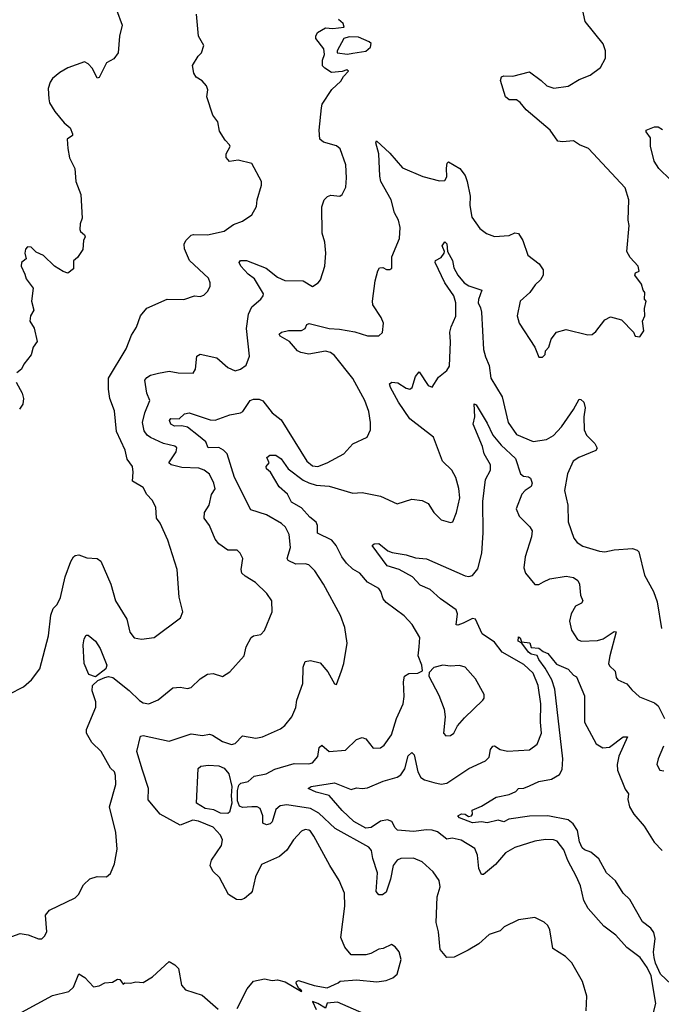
# Model space of a CAD drawing. Extents: x 2199565 to 2323334, y 894172 to 1018966.
# Tile 365 of 440: x 2280573 to 2284062, y 990651 to 996005. Entities that reach past the tile are written whole.
import ezdxf

# ---------------------------------------------------------------- set-up
doc = ezdxf.new("R2010")
doc.units = 0

msp = doc.modelspace()

# ---------------------------------------------------------------- linework, layer by layer
at = {"layer": '0CON10XD'}
for points in [[(2282171.5, 991565), (2282155, 991592.5), (2282145, 991598.6), (2282125, 991600.6), (2282105, 991592), (2282062.2, 991545), (2282025, 991490), (2281986, 991455), (2281888.6, 991411.4), (2281855.8, 991345), (2281837.1, 991265), (2281829.2, 991255), (2281794.5, 991225.5), (2281775, 991218.6), (2281751.3, 991221.3), (2281708.6, 991248.6), (2281660, 991340), (2281623.8, 991375), (2281608.6, 991405), (2281615.6, 991435), (2281671.1, 991515), (2281675.6, 991545), (2281665, 991570), (2281624.7, 991614.7), (2281545, 991646.6), (2281515, 991653.1), (2281445, 991625.7), (2281337.5, 991685), (2281272, 991762), (2281273.2, 991825), (2281240.4, 991925), (2281209.3, 992025), (2281230.2, 992109.8), (2281245, 992111.8), (2281385, 992082.3), (2281505, 992121.8), (2281566.8, 992113.2), (2281605, 992119.4), (2281621.2, 992115), (2281675, 992080), (2281725, 992064.3), (2281745, 992070), (2281785, 992111.2), (2281857.7, 992097.7), (2281892.5, 992105), (2281990.9, 992149.1), (2282015, 992166.2), (2282052, 992215), (2282074, 992265), (2282080, 992305), (2282113.1, 992395), (2282114.2, 992485), (2282125.7, 992514.3), (2282155, 992521.1), (2282207.2, 992507.2), (2282249.4, 992459.4), (2282285, 992393.3), (2282295, 992390), (2282322, 992465), (2282336, 992505), (2282352.9, 992615), (2282340.3, 992700.3), (2282316.9, 992765), (2282225, 992936), (2282177.6, 993007.6), (2282145, 993040.8), (2282125, 993045.7), (2282075, 993043.6), (2282033.3, 993065), (2282027.5, 993075), (2282045.5, 993135), (2282037.5, 993205), (2282018.6, 993245), (2281995.8, 993265), (2281915, 993312.7), (2281829.3, 993339.3), (2281740.5, 993515), (2281700.8, 993645), (2281681.1, 993665), (2281655, 993679.3), (2281597.6, 993677.6), (2281585, 993709.6), (2281545, 993741.9), (2281485, 993788.6), (2281454.1, 993795.9), (2281415, 993795.4), (2281395.6, 993805), (2281386.7, 993825), (2281393.9, 993836.1), (2281440, 993835), (2281468.9, 993861.1), (2281495, 993867.3), (2281608.8, 993828.8), (2281635, 993827.7), (2281715, 993856.4), (2281773.6, 993866.4), (2281785.6, 993875), (2281826.6, 993933.4), (2281845, 993941.9), (2281875, 993941.9), (2281895, 993932), (2281945, 993867.5), (2281995, 993830), (2282135, 993603.6), (2282165, 993579.3), (2282195, 993575.9), (2282245, 993594.6), (2282336.2, 993643.8), (2282385, 993698.8), (2282462.5, 993735), (2282480, 993775), (2282481.2, 993815), (2282470.8, 993875), (2282450.6, 993935), (2282385, 994054.4), (2282285, 994179.7), (2282262.2, 994195), (2282235, 994202.6), (2282145, 994187.1), (2282102.5, 994195), (2282084, 994205), (2282039.4, 994255), (2281990, 994285), (2281984, 994295), (2281996.7, 994305), (2282035, 994314.1), (2282105, 994315.6), (2282124.4, 994325.6), (2282135, 994347.5), (2282146.2, 994353.8), (2282255, 994325.5), (2282312.2, 994322.2), (2282395, 994307.5), (2282465, 994285.8), (2282525, 994286.7), (2282545.9, 994304.1), (2282550.8, 994355), (2282538.6, 994385), (2282493.3, 994455), (2282490.6, 994475), (2282505.8, 994585), (2282520.7, 994639.3), (2282530, 994655), (2282546.7, 994656.7), (2282567, 994647), (2282585, 994646.7), (2282595.9, 994654.1), (2282597.1, 994715), (2282638.1, 994815), (2282642.5, 994875), (2282632.7, 994915), (2282610.9, 994955), (2282592.2, 995025), (2282537.3, 995125), (2282530.8, 995155), (2282526.7, 995275), (2282508.8, 995335), (2282513.9, 995346.1), (2282585, 995279.4), (2282655, 995198.9), (2282765, 995151.5), (2282855, 995128.6), (2282885, 995131.2), (2282895, 995150), (2282893, 995197), (2282897.5, 995225), (2282905, 995232.5), (2282966, 995195), (2282995, 995158), (2283006.9, 995125), (2283021.8, 995045), (2283021.1, 994995), (2283031.7, 994931.7), (2283075, 994868.8), (2283112.1, 994842.1), (2283155, 994826), (2283235, 994831.2), (2283265, 994845.8), (2283285, 994842.5), (2283309.2, 994805), (2283336, 994725), (2283397.3, 994677.3), (2283420, 994645), (2283418.6, 994615), (2283405, 994590), (2283376.1, 994563.9), (2283347.7, 994522.3), (2283293.8, 994475), (2283278, 994395), (2283288.8, 994355), (2283373.6, 994223.6), (2283395, 994170), (2283415, 994170), (2283430, 994185), (2283432.5, 994205), (2283450, 994225), (2283462.3, 994267.7), (2283492.5, 994305), (2283545, 994321.2), (2283661.7, 994291.7), (2283685, 994293.8), (2283705, 994310), (2283755, 994373.3), (2283785, 994388.8), (2283845, 994373.3), (2283910, 994305), (2283920, 994285), (2283945, 994280), (2283966.4, 994313.6), (2283960, 994365), (2283972.5, 994395), (2283970, 994435), (2283980, 994475), (2283970, 994485), (2283971.7, 994521.7), (2283962.5, 994535), (2283955, 994567.5), (2283917.5, 994615), (2283921.7, 994628.3), (2283941.7, 994638.3), (2283936.2, 994665), (2283891.7, 994711.7), (2283874.2, 994745), (2283887.5, 994885), (2283880.8, 994915), (2283885.8, 995025), (2283865, 995091.2), (2283666.2, 995305), (2283616.7, 995325), (2283585, 995345.8), (2283525, 995340), (2283498.8, 995345), (2283458, 995405), (2283327.5, 995515), (2283294, 995555), (2283275, 995569.2), (2283235, 995568.6), (2283214.4, 995585), (2283187.5, 995675), (2283192, 995695), (2283205, 995700), (2283255, 995698.6), (2283345, 995720.8), (2283408.8, 995675), (2283438.8, 995645), (2283476.8, 995633.2), (2283555, 995643.1), (2283615, 995679.2), (2283675, 995704.2), (2283732, 995745), (2283757.5, 995795), (2283757.5, 995835), (2283745, 995873.3), (2283648, 995995), (2283622, 996115)], [(2280515, 992337.5), (2280593, 992377), (2280637.5, 992415), (2280683.3, 992475), (2280729.2, 992655), (2280742.2, 992767.8), (2280755, 992802.5), (2280776.7, 992825), (2280795, 992862.5), (2280820.6, 992975), (2280851.1, 993058.9), (2280866.2, 993085), (2280875, 993092), (2280895, 993094.2), (2280938.7, 993078.7), (2280995, 993075.8), (2281015, 993061.2), (2281069.2, 992935), (2281094.2, 992845), (2281155.7, 992745.7), (2281172, 992675), (2281195, 992643.3), (2281235, 992636.2), (2281305, 992646.2), (2281447.7, 992752.3), (2281459.2, 992785), (2281440, 992865), (2281430, 993015), (2281378.1, 993175), (2281337.6, 993267.6), (2281317.1, 993295), (2281312.5, 993355), (2281293, 993393), (2281265, 993423.3), (2281245, 993461.2), (2281185.6, 993495.6), (2281190.5, 993545), (2281186.5, 993575), (2281158, 993615), (2281147.1, 993665), (2281098.9, 993765), (2281088.3, 993878.3), (2281062.9, 993945), (2281055.6, 993995), (2281055.7, 994055), (2281151.4, 994215), (2281180.5, 994289.5), (2281207.6, 994332.4), (2281229.2, 994395), (2281265, 994436), (2281375, 994485.7), (2281465, 994484.2), (2281523, 994503), (2281555, 994500), (2281573.6, 994506.4), (2281593.6, 994526.4), (2281608.8, 994555), (2281608.8, 994575), (2281599.2, 994599.2), (2281496.2, 994695), (2281468.3, 994758.3), (2281468.1, 994785), (2281477.1, 994805), (2281505, 994834), (2281517.5, 994837.5), (2281595, 994834.4), (2281685, 994854.4), (2281735, 994892), (2281785, 994908.8), (2281835, 994943.8), (2281861.2, 994988.8), (2281863.9, 995026.1), (2281887.5, 995105), (2281887.5, 995125), (2281835, 995222.5), (2281760.5, 995240.5), (2281714.2, 995234.2), (2281696.1, 995256.1), (2281696.2, 995275), (2281716.7, 995315), (2281713.9, 995323.9), (2281689.5, 995349.5), (2281658.8, 995398.8), (2281649.5, 995449.5), (2281623.8, 995485), (2281591.2, 995585), (2281596.4, 995623.6), (2281588.8, 995645), (2281565, 995673.3), (2281533, 995693), (2281520, 995715), (2281513.3, 995756.7), (2281543.3, 995806.7), (2281561.2, 995825), (2281573.8, 995865), (2281546, 995915), (2281533.8, 996035)], [(2281099.5, 996059.5), (2281130, 995975), (2281116.2, 995915), (2281108, 995825), (2281085, 995792.5), (2281045, 995770), (2281005, 995690), (2280995, 995686.7), (2280968.9, 995738.9), (2280945, 995765.8), (2280925, 995776), (2280835, 995744), (2280791.4, 995718.6), (2280751.2, 995685), (2280738, 995665), (2280728.3, 995631.7), (2280730.8, 995575), (2280735, 995552.5), (2280763.3, 995505), (2280814.2, 995445), (2280847.8, 995417.8), (2280860, 995385), (2280860, 995375), (2280831.2, 995355), (2280834, 995305), (2280844.2, 995254.2), (2280872.5, 995195), (2280878, 995125), (2280906.2, 995055), (2280912, 994925), (2280901.2, 994895), (2280899.4, 994865), (2280902.9, 994852.9), (2280925.6, 994835), (2280929.4, 994825), (2280920, 994805), (2280916, 994755), (2280887.3, 994712.7), (2280866.1, 994693.9), (2280865, 994650), (2280835, 994627.5), (2280810, 994635), (2280762.5, 994665), (2280703, 994723), (2280661.7, 994741.7), (2280635, 994768.8), (2280615, 994770), (2280605, 994757.5), (2280600, 994735), (2280607.5, 994705), (2280583.3, 994685), (2280580, 994665), (2280601.7, 994621.7), (2280607.5, 994595), (2280646.7, 994545), (2280636.7, 994475), (2280650, 994425), (2280632.5, 994395), (2280627.5, 994365), (2280651.7, 994328.3)], [(2280490, 991005), (2280575, 991036), (2280619.2, 991029.2), (2280675, 991006.7), (2280693, 991007), (2280708.3, 991021.7), (2280720, 991045), (2280713.9, 991136.1), (2280735, 991162.5), (2280875, 991230), (2280892.3, 991247.7), (2280919.5, 991300.5), (2280955, 991333.3), (2280995, 991346.7), (2281045, 991343.3), (2281067.3, 991362.7), (2281089.2, 991415), (2281102.5, 991495), (2281095.9, 991585.9), (2281061.9, 991725), (2281095.9, 991845.9), (2281094.2, 991895), (2281088.8, 991915), (2281065.8, 991935.8), (2281016.7, 992025), (2280965.4, 992075.4), (2280935.3, 992125.3), (2280936.1, 992145), (2280987.6, 992267.6), (2280986.4, 992295), (2280967.1, 992355), (2280969.2, 992385), (2280998.5, 992411.5), (2281035, 992428.9), (2281055, 992434), (2281078.6, 992428.6), (2281167.7, 992357.7), (2281225, 992302.2), (2281245, 992291.1), (2281275, 992285.7), (2281325, 992306.9), (2281405, 992371.4), (2281445, 992375.7), (2281485, 992367.5), (2281505, 992374.2), (2281555, 992420.8), (2281595, 992445.8), (2281625, 992450), (2281675, 992433.8), (2281715, 992458), (2281794.2, 992545), (2281804.2, 992595), (2281831.2, 992645), (2281845, 992653.8), (2281885, 992661.2), (2281905, 992683.8), (2281946.2, 992785), (2281944, 992845), (2281917.5, 992885), (2281855, 992944.2), (2281798.2, 992978.2), (2281781.4, 992995), (2281778.1, 993015), (2281785.8, 993075), (2281771.2, 993105), (2281755, 993120), (2281705, 993120), (2281655.3, 993155.3), (2281635, 993180), (2281604.6, 993254.6), (2281575.6, 993295), (2281578, 993325), (2281602.9, 993365), (2281615, 993422.5), (2281635.5, 993454.5), (2281629.1, 993485), (2281605, 993532.9), (2281576, 993556), (2281546.8, 993566.8), (2281455, 993570.7), (2281395.7, 993585), (2281383.8, 993595), (2281424.4, 993655), (2281427.5, 993677.5), (2281416.1, 993686.1), (2281355, 993699.7), (2281285, 993733.8), (2281266.5, 993746.5), (2281250.1, 993770.1), (2281241.3, 993815), (2281253.4, 993866.6), (2281280.8, 993935), (2281263.8, 993975), (2281253.3, 994045), (2281265, 994060), (2281285, 994071.5), (2281327.2, 994082.8), (2281385, 994093.3), (2281435, 994085.5), (2281516.7, 994083.3), (2281529.2, 994105), (2281536.2, 994175), (2281554.4, 994185.6), (2281645, 994166.9), (2281705, 994112.9), (2281745, 994095.6), (2281773.8, 994105), (2281805, 994126), (2281822.7, 994175), (2281806.2, 994325), (2281816.6, 994403.4), (2281835, 994442.9), (2281884.6, 994485.4), (2281897.2, 994502.8), (2281898.1, 994515), (2281850.5, 994595), (2281815, 994621.6), (2281774.7, 994665), (2281765.9, 994685), (2281774.5, 994695.5), (2281805.6, 994695.6), (2281913.2, 994653.2), (2281975.6, 994605), (2282015, 994586.9), (2282115, 994584.5), (2282165, 994554.2), (2282195.6, 994574.4), (2282209.1, 994590.9), (2282231.4, 994665), (2282237.5, 994735), (2282231.4, 994795), (2282217.8, 994845), (2282215, 994987.5), (2282229.2, 995025), (2282245.8, 995044.2), (2282265, 995050), (2282313.8, 995046.2), (2282325.8, 995054.2), (2282346, 995095), (2282350, 995145), (2282345.6, 995215), (2282315, 995303.3), (2282295, 995318.6), (2282225, 995338.6), (2282205.6, 995355.6), (2282201.9, 995405), (2282214.2, 995525.8), (2282218, 995545), (2282270, 995625), (2282319.2, 995670.8), (2282333, 995697), (2282360, 995725), (2282352.5, 995732.5), (2282326.1, 995723.9), (2282268.3, 995718.3), (2282231.7, 995741.7), (2282220, 995755), (2282220, 995785), (2282230, 995815), (2282227, 995847), (2282183, 995903), (2282182.5, 995915), (2282192.5, 995935), (2282235, 995960), (2282275, 995956.2), (2282337.5, 995965), (2282331.2, 995985), (2282306.1, 996006.1)], [(2282355, 995816.7), (2282385, 995823.3), (2282455, 995833.3), (2282481.2, 995855), (2282483.8, 995875), (2282473.3, 995885), (2282415, 995910.8), (2282365, 995912), (2282335, 995902.5), (2282300, 995835), (2282300, 995825), (2282355, 995816.7)], [(2284112.5, 995135), (2284048.1, 995195), (2284023.6, 995235), (2284002.7, 995317.3), (2284002.5, 995362.5), (2283980, 995395), (2283980, 995405), (2284025, 995422.5), (2284045, 995422.5), (2284068.3, 995408.3)], [(2283654, 990616), (2283656.7, 990695), (2283634.2, 990775), (2283575.6, 990875.6), (2283541.3, 990911.3), (2283472.5, 990955), (2283456.6, 991056.6), (2283445, 991078.8), (2283425, 991098), (2283375, 991122.5), (2283285, 991110), (2283207.7, 991072.3), (2283185, 991050), (2283125, 991031.2), (2283070.5, 990979.5), (2283012.5, 990945), (2282935, 990906.5), (2282895, 990905.6), (2282858.7, 990948.7), (2282849.7, 991045), (2282838.4, 991095), (2282843.8, 991235), (2282859.7, 991289.7), (2282854.4, 991325), (2282821.3, 991371.3), (2282760.6, 991425), (2282715, 991445.4), (2282645, 991443.1), (2282625, 991434.5), (2282603.4, 991405), (2282588.4, 991331.6), (2282565, 991261.1), (2282545, 991245.6), (2282525, 991246), (2282511.8, 991265), (2282518.4, 991365), (2282493.4, 991443.4), (2282486.4, 991486.4), (2282471.4, 991505), (2282287.8, 991607.8), (2282199.7, 991689.7), (2282155, 991714.8), (2282025, 991736.2), (2281989.4, 991730.6), (2281965, 991710.6), (2281945, 991642.7), (2281935, 991632.2), (2281915, 991626.2), (2281895.6, 991635.6), (2281895.4, 991675), (2281880.4, 991715), (2281865, 991724.7), (2281834.7, 991725.3), (2281785, 991721.2), (2281767.5, 991727.5), (2281757.9, 991757.9), (2281756.6, 991813.4), (2281765, 991842.5), (2281775, 991854.2), (2281815, 991862.5), (2281848, 991892), (2281913.8, 991905), (2281960.8, 991929.1), (2282065, 991960.9), (2282145, 991958.1), (2282165, 991964.3), (2282195, 991998), (2282201.9, 992048.1), (2282215, 992060.8), (2282256.2, 992026.2), (2282345, 992032.5), (2282405, 992090), (2282435, 992101.9), (2282455, 992094), (2282495, 992044), (2282535, 992046), (2282555, 992060), (2282595, 992116.2), (2282621.8, 992205), (2282658.9, 992285), (2282664.3, 992325), (2282659.2, 992405), (2282666.2, 992435), (2282689.5, 992450.5), (2282738.3, 992451.7), (2282762.5, 992465), (2282760, 992495), (2282740, 992545), (2282744.5, 992595.5), (2282749.2, 992645), (2282707, 992717), (2282663.4, 992763.4), (2282565.6, 992835), (2282550, 992855), (2282536.9, 992895), (2282525, 992912), (2282465, 992946.9), (2282422.9, 992995), (2282385, 993017.9), (2282349.4, 993049.4), (2282324.3, 993084.3), (2282293.9, 993145), (2282270, 993175), (2282192.2, 993212.2), (2282192.6, 993255), (2282185, 993273.1), (2282150.6, 993300.6), (2282105, 993350.4), (2282051.5, 993381.5), (2282030, 993425), (2281984.7, 993464.7), (2281936, 993545), (2281915, 993562.5), (2281913.3, 993575), (2281929.2, 993595), (2281916.9, 993625), (2281933.3, 993636.7), (2281965, 993636.7), (2281995, 993616.7), (2282033.6, 993563.6), (2282115, 993500.8), (2282145.9, 993485.9), (2282185, 993473.2), (2282255, 993468.8), (2282385, 993430.5), (2282435, 993433.3), (2282535, 993413.6), (2282625, 993372.5), (2282705, 993396.9), (2282761.2, 993391.2), (2282794.2, 993374.2), (2282825.7, 993325.7), (2282864.5, 993284.5), (2282915, 993270), (2282927.5, 993275), (2282948, 993325), (2282965.6, 993405), (2282960.5, 993455), (2282944.4, 993515), (2282922.9, 993555), (2282872.9, 993605), (2282822.2, 993735), (2282694.7, 993834.8), (2282632.5, 993925), (2282589.4, 994005), (2282584.2, 994025), (2282595.8, 994034.2), (2282629.8, 994029.8), (2282675, 994001.2), (2282695, 993996.4), (2282707.1, 994005), (2282724.4, 994065), (2282745, 994090), (2282794, 994015), (2282815, 994006.7), (2282849.7, 994060.3), (2282895, 994097.1), (2282909.5, 994120.5), (2282916, 994254), (2282912.1, 994305), (2282918.6, 994335), (2282945, 994392), (2282944.2, 994465), (2282933.6, 994503.6), (2282884.7, 994575), (2282831.4, 994685), (2282834.3, 994695.7), (2282865, 994712.5), (2282880.9, 994735), (2282882.7, 994745), (2282870.8, 994775), (2282885, 994797.5), (2282895, 994786.7), (2282898.9, 994745), (2282926.2, 994695), (2282934.1, 994655), (2282955, 994615.6), (2282990, 994575), (2283015, 994556.9), (2283086.7, 994535), (2283067.3, 994482.7), (2283066.7, 994465), (2283077.9, 994437.9), (2283084.8, 994414.8), (2283095, 994212.5), (2283105, 994172), (2283126.4, 994125), (2283134.5, 994055), (2283196.7, 993955), (2283230, 993815), (2283275, 993749.2), (2283365, 993711.1), (2283438.1, 993721.9), (2283475.8, 993744.2), (2283518.6, 993791.4), (2283584.8, 993885.2), (2283615, 993940.8), (2283625, 993940), (2283641.2, 993925), (2283647.1, 993895), (2283640, 993845), (2283642.9, 993775), (2283655.6, 993745), (2283700.2, 993700.2), (2283713.5, 993675), (2283705, 993662.5), (2283612.5, 993625), (2283583.1, 993605), (2283552.5, 993535), (2283535.8, 993445), (2283553.1, 993365), (2283554.5, 993274.5), (2283585.6, 993185.6), (2283605, 993162), (2283635, 993142), (2283725, 993114.2), (2283755, 993110.8), (2283805, 993122.5), (2283905, 993130), (2283930.8, 993120.8), (2283940.5, 993110.5), (2283970, 992985), (2284018.8, 992895), (2284039.1, 992839.1), (2284062.9, 992695)], [(2280651.7, 994328.3), (2280667.5, 994255), (2280646.1, 994223.9), (2280635, 994182.5), (2280595, 994132.5), (2280582.5, 994105), (2280557.5, 994085)], [(2280554.1, 994034.1), (2280586.2, 993975), (2280593.3, 993945), (2280590, 993915), (2280572.3, 993887.7)], [(2284014.6, 990585.4), (2284032.7, 990655), (2284007.5, 990805), (2283985, 990850.5), (2283946.1, 990906.1), (2283875, 990960.6), (2283815, 991026.7), (2283748.8, 991075), (2283665, 991172), (2283640, 991215), (2283621.8, 991295), (2283600.9, 991345), (2283552.7, 991432.7), (2283531.8, 991491.8), (2283495, 991537.9), (2283475, 991545.4), (2283432.2, 991547.8), (2283375, 991537.9), (2283265, 991502.9), (2283215.3, 991474.7), (2283159.4, 991410.6), (2283095, 991356.9), (2283085, 991357.1), (2283068.9, 991388.9), (2283062.4, 991462.4), (2283048.4, 991498.4), (2282974, 991544), (2282925, 991553.8), (2282895, 991549.4), (2282845, 991588), (2282815, 991598.6), (2282785, 991599.5), (2282715, 991590), (2282627.9, 991597.9), (2282615, 991610), (2282595.9, 991645.9), (2282573.3, 991653.3), (2282535, 991646.9), (2282485, 991612), (2282455, 991609.1), (2282390, 991645), (2282326.8, 991705), (2282255.7, 991785.7), (2282184.8, 991804.8), (2282142, 991825), (2282157.5, 991835), (2282285, 991854.8), (2282375, 991819.3), (2282405, 991828.6), (2282435, 991824.2), (2282465, 991828.1), (2282548.8, 991865), (2282624.7, 991885.3), (2282645, 991898.5), (2282668, 991932), (2282685, 992002.9), (2282705, 992020.6), (2282718.3, 992008.3), (2282738.4, 991915), (2282754.3, 991884.3), (2282775, 991870.8), (2282825, 991857.3), (2282865, 991848.9), (2282895, 991854), (2283015, 991933.3), (2283105.3, 991974.7), (2283126.5, 991995), (2283133.5, 992036.5), (2283145, 992055.5), (2283155, 992056.2), (2283185, 992036.4), (2283225, 992027.8), (2283345.6, 992034.4), (2283386.2, 992065), (2283409.6, 992125), (2283404.6, 992185), (2283407.1, 992285), (2283391.4, 992385), (2283365, 992450.8), (2283315, 992499.3), (2283195.6, 992565.6), (2283155, 992620.5), (2283087.1, 992665), (2283052, 992745), (2283035, 992749.1), (2282985, 992723.2), (2282955, 992712.2), (2282946.7, 992715), (2282954.4, 992775), (2282946.1, 992796.1), (2282861.4, 992855), (2282805, 992905.7), (2282749.7, 992929.7), (2282708.6, 992975), (2282635.7, 993015.7), (2282571.9, 993035), (2282490, 993145), (2282500, 993155), (2282525, 993156), (2282575, 993116.9), (2282597.6, 993107.6), (2282675.3, 993095.3), (2282725, 993078.2), (2282785, 993072.4), (2282995, 992981.1), (2283015, 992977.3), (2283035, 992982.2), (2283065, 993019.2), (2283086.4, 993105), (2283093.8, 993215), (2283091.7, 993385), (2283106.2, 993505), (2283132.2, 993555), (2283132.5, 993585), (2283097.8, 993645), (2283088.9, 993685), (2283039.5, 993805), (2283048.5, 993845), (2283045, 993916.2), (2283055, 993910.8), (2283115, 993811.4), (2283146.5, 993745), (2283190.6, 993690.6), (2283268.3, 993618.3), (2283296.4, 993536.4), (2283312.5, 993522.5), (2283339.7, 993519.7), (2283351.2, 993511.2), (2283358.9, 993485), (2283355, 993466.9), (2283321.2, 993445), (2283304, 993425), (2283271.8, 993345), (2283288.5, 993305), (2283347.3, 993247.3), (2283359.5, 993225), (2283356.2, 993193.8), (2283320.7, 993085), (2283314.4, 993025), (2283322.5, 992995), (2283375, 992933.3), (2283395, 992934), (2283421.1, 992948.9), (2283455.4, 992964.6), (2283545, 992979.2), (2283585, 992971.1), (2283608.1, 992955), (2283617.8, 992935), (2283623.1, 992875), (2283635.5, 992844.5), (2283627.9, 992832.1), (2283594.6, 992815.4), (2283571.1, 992775), (2283562.9, 992735), (2283573.8, 992685), (2283606.7, 992635), (2283625.9, 992625.9), (2283715, 992628.5), (2283745, 992638.2), (2283805, 992678.8), (2283816.1, 992676.1), (2283782.3, 992545), (2283775.6, 992505), (2283780.7, 992490.7), (2283811.7, 992461.7), (2283817.3, 992427.3), (2283825, 992416.2), (2283875, 992394), (2283901.3, 992361.3), (2283943.7, 992323.7), (2284025, 992289.6), (2284044.3, 992274.3), (2284078.6, 992205)], [(2280985, 992431.8), (2280948.6, 992445), (2280924, 992505), (2280917.9, 992605), (2280922.6, 992637.4), (2280935, 992657.5), (2280945, 992657.5), (2280985.4, 992625), (2281010.4, 992585), (2281047.3, 992495), (2281041.8, 992475), (2280985, 992431.8)], [(2284115, 990760.2), (2284057.1, 990815), (2284029.8, 990875), (2284022.9, 990905), (2284020.3, 990935), (2284028.1, 991008.1), (2284021.1, 991041.1), (2284005, 991064.5), (2283958.8, 991098.8), (2283891.1, 991221.1), (2283855, 991255.5), (2283813.1, 991323.1), (2283763.8, 991365), (2283722.2, 991442.2), (2283679.1, 991479.1), (2283645, 991490.6), (2283631.9, 991501.9), (2283617.6, 991535), (2283606.1, 991596.1), (2283581.7, 991631.7), (2283554.8, 991654.8), (2283445.3, 991675.3), (2283345, 991674), (2283233.3, 991656.8), (2283205, 991642.9), (2283175, 991652.7), (2283115, 991637.6), (2283085, 991643.8), (2283035, 991637.3), (2282964.4, 991665), (2282955.8, 991675), (2282975, 991686.7), (2282994.4, 991684.4), (2283012.9, 991672.9), (2283030, 991675), (2283036, 991685), (2283032.9, 991707.1), (2283085, 991727.5), (2283163.3, 991776.7), (2283235, 991792.5), (2283271.5, 991808.5), (2283286.2, 991825), (2283315, 991826.5), (2283345, 991839.5), (2283395, 991863.4), (2283465.2, 991874.8), (2283508.7, 991901.3), (2283522.7, 991927.3), (2283526, 991985), (2283482.7, 992365), (2283465.9, 992415), (2283429.6, 992479.6), (2283395.3, 992525), (2283387.1, 992547.1), (2283355, 992554.6), (2283340.5, 992565), (2283304.2, 992614.2), (2283284.4, 992625), (2283285, 992650), (2283295, 992643.3), (2283301.7, 992621.7), (2283346.4, 992616.4), (2283355, 992591.2), (2283395, 992587.8), (2283418.6, 992568.6), (2283445, 992559.2), (2283491.2, 992501.2), (2283555, 992473.1), (2283585, 992440), (2283601.2, 992431.2), (2283645, 992327.5), (2283644.7, 992184.7), (2283707, 992067), (2283743.3, 992045), (2283780.5, 992049.5), (2283855, 992105.5), (2283878, 992105), (2283830.2, 991999.8), (2283821.5, 991955), (2283823.5, 991925), (2283865, 991820), (2283883.1, 991795), (2283879.5, 991765), (2283889.2, 991725), (2283913.1, 991685), (2283969.5, 991619.5), (2284023.1, 991533.1), (2284067.1, 991487.1)], [(2282890.7, 992110.7), (2282915, 992113.3), (2282933.3, 992125), (2282953.3, 992165), (2282991.3, 992208.7), (2283090.8, 992305), (2283098, 992315), (2283099.2, 992335), (2283051.4, 992421.4), (2282995, 992483.8), (2282965, 992494), (2282915, 992490), (2282874.1, 992495.9), (2282825, 992482.5), (2282800, 992455), (2282797.5, 992435), (2282851.7, 992331.7), (2282881.9, 992255), (2282886, 992215), (2282876.7, 992125), (2282890.7, 992110.7)], [(2284074.7, 992055.3), (2284044.3, 991985), (2284038, 991955), (2284053.3, 991925), (2284075, 991920.8)], [(2281705, 991687.8), (2281665, 991690.6), (2281627.8, 991707.8), (2281580.8, 991715), (2281534.4, 991745), (2281543.6, 991933.6), (2281558.8, 991945), (2281598.9, 991951.1), (2281655, 991948.1), (2281685.2, 991935), (2281710.5, 991905), (2281725.7, 991835), (2281722, 991785), (2281727.1, 991745), (2281714.3, 991695.7), (2281705, 991687.8)], [(2281755, 990627.5), (2281810, 990735), (2281845, 990776), (2281905, 990788.6), (2281945, 990780.8), (2281975, 990784.2), (2282016.4, 990773.6), (2282105, 990720), (2282107.5, 990725), (2282088.3, 990738.3), (2282076.7, 990765), (2282077.5, 990775), (2282089.3, 990780.7), (2282175, 990753.3), (2282245, 990740), (2282305, 990767.5), (2282315, 990777.5), (2282405, 990784), (2282515, 990773.3), (2282565, 990781.1), (2282601.2, 990795), (2282626, 990815), (2282648, 990895), (2282635.7, 990935.7), (2282614.2, 990964.2), (2282595, 990976.7), (2282550, 990955), (2282525, 990950), (2282483.2, 990926.8), (2282455, 990920), (2282375, 990920), (2282340.9, 990960.9), (2282318.9, 991015), (2282341.4, 991185), (2282338.8, 991255), (2282310, 991325), (2282258.5, 991405), (2282171.5, 991565)], [(2280585, 990608), (2280751.5, 990698.5), (2280840.2, 990719.8), (2280865.3, 990744.7), (2280895, 990817.5), (2280926.7, 990796.7), (2280975, 990746.7), (2281005, 990751.5), (2281035, 990766.9), (2281077.8, 990772.2), (2281105, 990788), (2281117.5, 990785), (2281135, 990760), (2281145, 990767.5), (2281175, 990766.2), (2281205, 990773.3), (2281245, 990770), (2281295, 990801.2), (2281385, 990883.3), (2281415.8, 990865.8), (2281436.2, 990845), (2281452.5, 990755), (2281475, 990730), (2281565, 990700), (2281652.5, 990625)], [(2282475, 990586.2), (2282301.7, 990661.7), (2282245, 990657.5), (2282235, 990630), (2282195, 990656.2), (2282165, 990666.7), (2282185, 990623.3)]]:
    msp.add_lwpolyline(points, dxfattribs=at)

doc.saveas('drawing.dxf')
